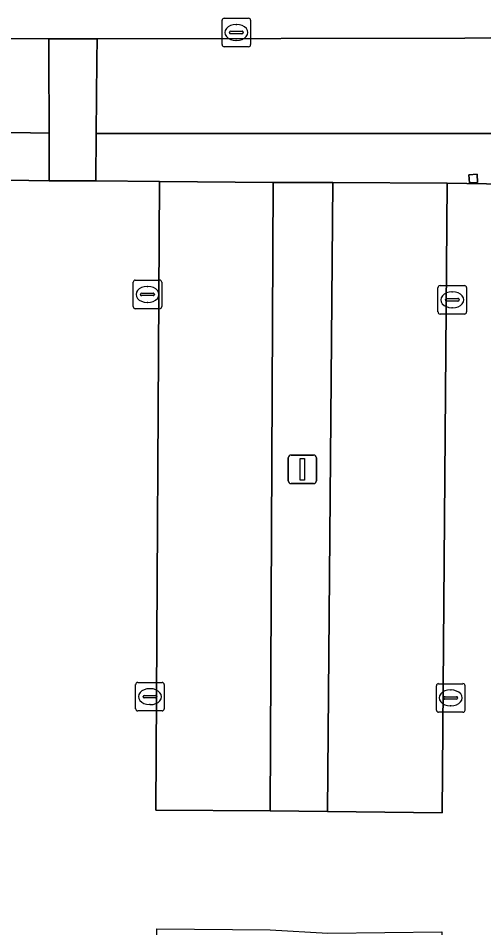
# Model space of a CAD drawing. Extents: x 161477 to 163040, y 383680 to 384871.
# Drawn here: x 161860.15 to 161876.47, y 384081.92 to 384113.82 of the extents above; entities that cross this region are included whole.
import ezdxf

# ---------------------------------------------------------------- set-up
doc = ezdxf.new("R2010")
doc.units = 0
for name, color, linetype in [('IMGEO_Groenvoorziening', 7, 'Continuous'), ('IMGEO_Kolk', 7, 'Continuous'), ('IMGEO_Lichtmast', 7, 'Continuous'), ('IMGEO_Parkeervlak_open', 7, 'Continuous'), ('IMGEO_Pijler', 7, 'Continuous'), ('IMGEO_Rijbaan_lokaal_open', 7, 'Continuous'), ('IMGEO_Voetpad_open', 7, 'Continuous')]:
    doc.layers.add(name, color=color, linetype=linetype)

msp = doc.modelspace()

# ---------------------------------------------------------------- linework, layer by layer
at = {"layer": 'IMGEO_Groenvoorziening'}
for points in [[(161877.233, 384112.255), (161877.229, 384113.124), (161876.723, 384113.123), (161875.81, 384113.122), (161862.92, 384113.093), (161862.913, 384112.348), (161862.887, 384109.77), (161863.262, 384109.77), (161876.209, 384109.77), (161876.711, 384109.77), (161877.245, 384109.77)], [(161861.229, 384112.522), (161861.227, 384113.093), (161846.894, 384113.1), (161846.886, 384112.606), (161846.84, 384109.855), (161847.807, 384109.85), (161860.588, 384109.792), (161861.236, 384109.789)], [(161861.236, 384109.789), (161860.588, 384109.792), (161847.807, 384109.85), (161846.84, 384109.855), (161846.812, 384108.208), (161849.073, 384108.187), (161853.071, 384108.196), (161855.084, 384108.181), (161859.076, 384108.149), (161861.241, 384108.112)], [(161877.245, 384109.77), (161876.711, 384109.77), (161876.209, 384109.77), (161863.262, 384109.77), (161862.887, 384109.77), (161862.871, 384108.116), (161865.109, 384108.094), (161869.092, 384108.06), (161871.18, 384108.052), (161875.182, 384108.036), (161877.253, 384108.003)], [(161876.234, 384108.344), (161876.249, 384108.061), (161875.966, 384108.046), (161875.951, 384108.329)]]:
    msp.add_lwpolyline(points, close=True, dxfattribs=at)
at = {"layer": 'IMGEO_Kolk'}
for p, q in [((161867.299, 384112.891), (161867.299, 384113.743)), ((161867.374, 384113.817), (161868.226, 384113.817)), ((161868.3, 384113.743), (161868.3, 384112.891)), ((161867.787, 384113.597), (161867.812, 384113.597)), ((161867.558, 384113.311), (161867.558, 384113.323)), ((161867.996, 384113.274), (161867.598, 384113.274)), ((161867.601, 384113.36), (161867.999, 384113.36)), ((161868.042, 384113.323), (161868.042, 384113.311)), ((161868.226, 384112.817), (161867.374, 384112.817)), ((161867.81, 384113.037), (161867.785, 384113.037)), ((161864.184, 384103.706), (161864.184, 384104.558)), ((161864.259, 384104.632), (161865.111, 384104.632)), ((161865.185, 384104.558), (161865.185, 384103.706)), ((161864.486, 384104.175), (161864.884, 384104.175)), ((161864.672, 384104.412), (161864.697, 384104.412)), ((161874.866, 384103.518), (161874.866, 384104.37)), ((161874.941, 384104.444), (161875.793, 384104.444)), ((161875.354, 384104.224), (161875.379, 384104.224)), ((161875.867, 384104.37), (161875.867, 384103.518)), ((161864.443, 384104.126), (161864.443, 384104.138)), ((161864.881, 384104.089), (161864.483, 384104.089)), ((161864.927, 384104.138), (161864.927, 384104.126)), ((161875.125, 384103.938), (161875.125, 384103.95)), ((161875.563, 384103.901), (161875.165, 384103.901)), ((161875.168, 384103.987), (161875.566, 384103.987)), ((161875.609, 384103.95), (161875.609, 384103.938)), ((161865.111, 384103.632), (161864.259, 384103.632)), ((161864.695, 384103.852), (161864.67, 384103.852)), ((161875.377, 384103.664), (161875.352, 384103.664)), ((161875.793, 384103.444), (161874.941, 384103.444)), ((161864.346, 384090.529), (161865.198, 384090.529)), ((161874.886, 384090.484), (161875.738, 384090.484)), ((161864.271, 384089.603), (161864.271, 384090.455)), ((161864.759, 384090.309), (161864.784, 384090.309)), ((161865.272, 384090.455), (161865.272, 384089.603)), ((161874.811, 384089.558), (161874.811, 384090.41)), ((161875.299, 384090.264), (161875.324, 384090.264)), ((161875.812, 384090.41), (161875.812, 384089.558)), ((161864.53, 384090.023), (161864.53, 384090.035)), ((161864.968, 384089.986), (161864.57, 384089.986)), ((161864.573, 384090.072), (161864.971, 384090.072)), ((161865.014, 384090.035), (161865.014, 384090.023)), ((161875.07, 384089.978), (161875.07, 384089.99)), ((161875.508, 384089.941), (161875.11, 384089.941)), ((161875.113, 384090.027), (161875.511, 384090.027)), ((161875.554, 384089.99), (161875.554, 384089.978)), ((161865.198, 384089.529), (161864.346, 384089.529)), ((161864.782, 384089.749), (161864.757, 384089.749)), ((161875.322, 384089.704), (161875.297, 384089.704)), ((161875.738, 384089.484), (161874.886, 384089.484))]:
    msp.add_line(p, q, dxfattribs=at)
for points in [[(161867.299, 384112.891), (161867.299, 384113.743)], [(161867.374, 384113.817), (161868.226, 384113.817)], [(161868.3, 384113.743), (161868.3, 384112.891)], [(161868.226, 384112.817), (161867.374, 384112.817)], [(161864.184, 384103.706), (161864.184, 384104.558)], [(161864.259, 384104.632), (161865.111, 384104.632)], [(161865.185, 384104.558), (161865.185, 384103.706)], [(161874.866, 384103.518), (161874.866, 384104.37)], [(161874.941, 384104.444), (161875.793, 384104.444)], [(161875.867, 384104.37), (161875.867, 384103.518)], [(161865.111, 384103.632), (161864.259, 384103.632)], [(161875.793, 384103.444), (161874.941, 384103.444)], [(161864.346, 384090.529), (161865.198, 384090.529)], [(161874.886, 384090.484), (161875.738, 384090.484)], [(161864.271, 384089.603), (161864.271, 384090.455)], [(161865.272, 384090.455), (161865.272, 384089.603)], [(161874.811, 384089.558), (161874.811, 384090.41)], [(161875.812, 384090.41), (161875.812, 384089.558)], [(161865.198, 384089.529), (161864.346, 384089.529)], [(161875.738, 384089.484), (161874.886, 384089.484)]]:
    msp.add_lwpolyline(points, dxfattribs=at)
for centre, radius, start, end in [((161867.376, 384113.741), 0.0765, 91.552, 178.448), ((161867.376, 384113.741), 0.0765, 91.552, 178.448), ((161868.224, 384113.741), 0.0765, 1.552, 88.448), ((161868.224, 384113.741), 0.0765, 1.552, 88.448), ((161867.598, 384113.32), 0.0403, 85.8775, 175.7526), ((161867.595, 384113.31), 0.0366, 178.938, 274.7102), ((161867.999, 384113.317), 0.043, 264.8664, 352.4533), ((161868.003, 384113.322), 0.0386, 1.7309, 96.639), ((161867.376, 384112.893), 0.0765, 181.552, 268.448), ((161867.376, 384112.893), 0.0765, 181.552, 268.448), ((161868.224, 384112.893), 0.0765, 271.552, 358.448), ((161868.224, 384112.893), 0.0765, 271.552, 358.448), ((161864.261, 384104.556), 0.0765, 91.552, 178.448), ((161864.261, 384104.556), 0.0765, 91.552, 178.448), ((161865.109, 384104.556), 0.0765, 1.552, 88.448), ((161865.109, 384104.556), 0.0765, 1.552, 88.448), ((161864.483, 384104.135), 0.0403, 85.8775, 175.7526), ((161864.888, 384104.137), 0.0386, 1.7309, 96.639), ((161874.943, 384104.368), 0.0765, 91.552, 178.448), ((161874.943, 384104.368), 0.0765, 91.552, 178.448), ((161875.791, 384104.368), 0.0765, 1.552, 88.448), ((161875.791, 384104.368), 0.0765, 1.552, 88.448), ((161864.48, 384104.125), 0.0366, 178.938, 274.7102), ((161864.884, 384104.132), 0.043, 264.8664, 352.4533), ((161875.165, 384103.947), 0.0403, 85.8775, 175.7526), ((161875.162, 384103.937), 0.0366, 178.938, 274.7102), ((161875.566, 384103.944), 0.043, 264.8664, 352.4533), ((161875.57, 384103.949), 0.0386, 1.7309, 96.639), ((161864.261, 384103.708), 0.0765, 181.552, 268.448), ((161864.261, 384103.708), 0.0765, 181.552, 268.448), ((161865.109, 384103.708), 0.0765, 271.552, 358.448), ((161865.109, 384103.708), 0.0765, 271.552, 358.448), ((161874.943, 384103.52), 0.0765, 181.552, 268.448), ((161874.943, 384103.52), 0.0765, 181.552, 268.448), ((161875.791, 384103.52), 0.0765, 271.552, 358.448), ((161875.791, 384103.52), 0.0765, 271.552, 358.448), ((161864.348, 384090.453), 0.0765, 91.552, 178.448), ((161864.348, 384090.453), 0.0765, 91.552, 178.448), ((161865.196, 384090.453), 0.0765, 1.552, 88.448), ((161865.196, 384090.453), 0.0765, 1.552, 88.448), ((161874.888, 384090.408), 0.0765, 91.552, 178.448), ((161874.888, 384090.408), 0.0765, 91.552, 178.448), ((161875.736, 384090.408), 0.0765, 1.552, 88.448), ((161875.736, 384090.408), 0.0765, 1.552, 88.448), ((161864.57, 384090.032), 0.0403, 85.8775, 175.7526), ((161864.567, 384090.022), 0.0366, 178.938, 274.7102), ((161864.971, 384090.029), 0.043, 264.8664, 352.4533), ((161864.975, 384090.034), 0.0386, 1.7309, 96.639), ((161875.11, 384089.987), 0.0403, 85.8775, 175.7526), ((161875.107, 384089.977), 0.0366, 178.938, 274.7102), ((161875.511, 384089.984), 0.043, 264.8664, 352.4533), ((161875.515, 384089.989), 0.0386, 1.7309, 96.639), ((161864.348, 384089.605), 0.0765, 181.552, 268.448), ((161864.348, 384089.605), 0.0765, 181.552, 268.448), ((161865.196, 384089.605), 0.0765, 271.552, 358.448), ((161865.196, 384089.605), 0.0765, 271.552, 358.448), ((161874.888, 384089.56), 0.0765, 181.552, 268.448), ((161874.888, 384089.56), 0.0765, 181.552, 268.448), ((161875.736, 384089.56), 0.0765, 271.552, 358.448), ((161875.736, 384089.56), 0.0765, 271.552, 358.448)]:
    msp.add_arc(centre, radius, start, end, dxfattribs=at)
for centre, major_axis, ratio, start_param, end_param in [((161867.786, 384113.317), (-0.387, 0.002), 0.722429, 4.712389, 7.853982), ((161867.811, 384113.317), (-0.39, 0.002), 0.717154, 1.570796, 4.712389), ((161864.671, 384104.132), (-0.387, 0.002), 0.722429, 4.712389, 7.853982), ((161864.696, 384104.132), (-0.39, 0.002), 0.717154, 1.570796, 4.712389), ((161875.353, 384103.944), (-0.387, 0.002), 0.722429, 4.712389, 7.853982), ((161875.378, 384103.944), (-0.39, 0.002), 0.717154, 1.570796, 4.712389), ((161864.758, 384090.029), (-0.387, 0.002), 0.722429, 4.712389, 7.853982), ((161864.783, 384090.029), (-0.39, 0.002), 0.717154, 1.570796, 4.712389), ((161875.298, 384089.984), (-0.387, 0.002), 0.722429, 4.712389, 7.853982), ((161875.323, 384089.984), (-0.39, 0.002), 0.717154, 1.570796, 4.712389)]:
    msp.add_ellipse(centre, major_axis=major_axis, ratio=ratio, start_param=start_param, end_param=end_param, dxfattribs=at)
at = {"layer": 'IMGEO_Lichtmast'}
for p, q in [((161869.717, 384098.499), (161870.507, 384098.499)), ((161870.507, 384098.499), (161869.717, 384098.499)), ((161869.617, 384097.599), (161869.617, 384098.399)), ((161869.617, 384098.399), (161869.617, 384097.599)), ((161870.607, 384098.399), (161870.607, 384097.599)), ((161870.607, 384097.599), (161870.607, 384098.399)), ((161870.507, 384097.499), (161869.717, 384097.499)), ((161869.717, 384097.499), (161870.507, 384097.499))]:
    msp.add_line(p, q, dxfattribs=at)
msp.add_lwpolyline([(161870.037, 384098.374), (161870.187, 384098.374), (161870.187, 384097.624), (161870.037, 384097.624), (161870.037, 384098.374)], dxfattribs=at)
for centre, start, end in [((161869.717, 384098.399), 90, 180), ((161869.717, 384098.399), 90, 180), ((161870.507, 384098.399), 0, 90), ((161870.507, 384098.399), 360, 90), ((161869.717, 384097.599), 180, 270), ((161869.717, 384097.599), 180, 270), ((161870.507, 384097.599), 270, 0), ((161870.507, 384097.599), 270, 0)]:
    msp.add_arc(centre, 0.1, start, end, dxfattribs=at)
at = {"layer": 'IMGEO_Parkeervlak_open'}
for points in [[(161869.092, 384108.06), (161865.109, 384108.094), (161864.979, 384086.045), (161868.986, 384086.03)], [(161871.18, 384108.052), (161869.092, 384108.06), (161868.986, 384086.03), (161870.995, 384086)], [(161875.182, 384108.036), (161871.18, 384108.052), (161870.995, 384086), (161875.01, 384085.96)]]:
    msp.add_lwpolyline(points, close=True, dxfattribs=at)
at = {"layer": 'IMGEO_Pijler'}
msp.add_lwpolyline([(161876.234, 384108.344), (161875.951, 384108.329), (161875.966, 384108.046), (161876.249, 384108.061)], close=True, dxfattribs=at)
at = {"layer": 'IMGEO_Rijbaan_lokaal_open'}
for points in [[(161846.894, 384113.1), (161861.227, 384113.093), (161862.92, 384113.093), (161875.81, 384113.122), (161876.723, 384113.123), (161877.229, 384113.124), (161878.874, 384113.126), (161882.985, 384113.134), (161884.487, 384113.144)], [(161858.885, 384063.92), (161864.908, 384063.887), (161865.01, 384081.889), (161868.987, 384081.854), (161871.003, 384081.739), (161874.995, 384081.78), (161874.912, 384063.846), (161880.952, 384063.815), (161881.033, 384081.747), (161885.02, 384081.738), (161885.057, 384085.903), (161881.02, 384085.94), (161881.137, 384107.98), (161878.857, 384108.039), (161877.253, 384108.003), (161875.182, 384108.036), (161875.01, 384085.96), (161870.995, 384086), (161868.986, 384086.03), (161864.979, 384086.045), (161865.109, 384108.094), (161862.871, 384108.116), (161861.241, 384108.112), (161859.076, 384108.149)]]:
    msp.add_lwpolyline(points, dxfattribs=at)
at = {"layer": 'IMGEO_Voetpad_open'}
msp.add_lwpolyline([(161862.92, 384113.093), (161861.227, 384113.093), (161861.229, 384112.522), (161861.236, 384109.789), (161861.241, 384108.112), (161862.871, 384108.116), (161862.887, 384109.77), (161862.913, 384112.348)], close=True, dxfattribs=at)

doc.saveas('drawing.dxf')
